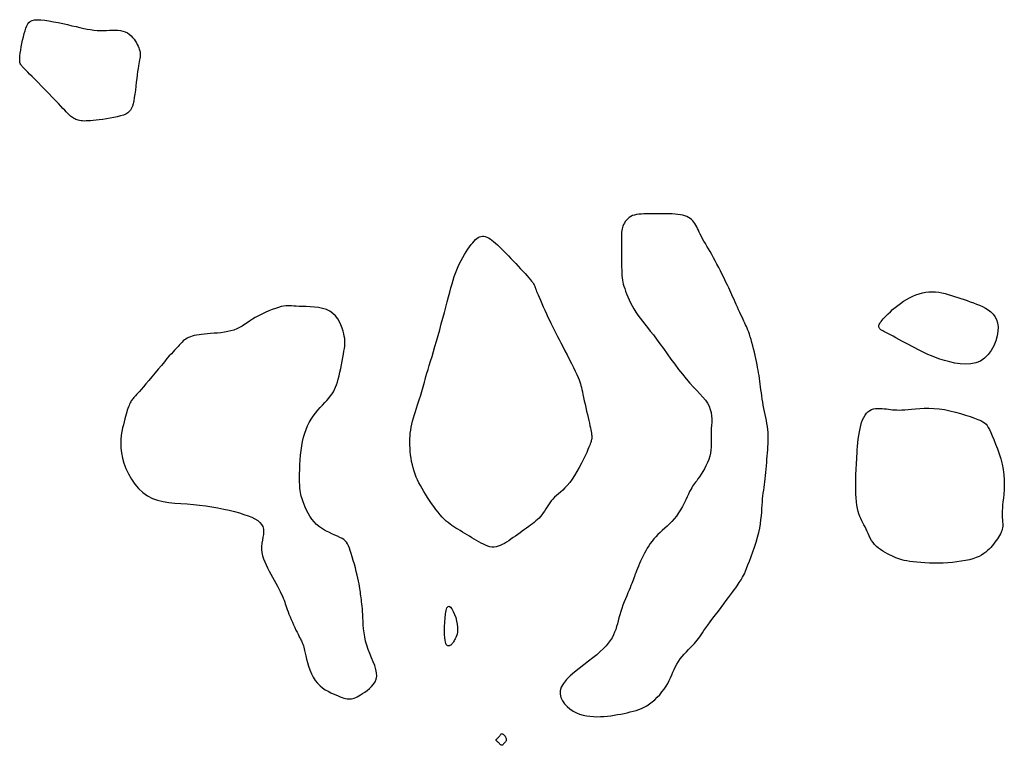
# Model space of a CAD drawing. Header units: millimetres. Extents: x 32690613 to 32693367, y 5343692 to 5344708.
# Tile 921 of 1009: x 32692957 to 32692977, y 5344553 to 5344568. Entities that reach past the tile are written whole.
import ezdxf

# ---------------------------------------------------------------- set-up
doc = ezdxf.new("R2010")
doc.units = ezdxf.units.MM
doc.header["$LTSCALE"] = 20
doc.layers.add('02-DGM_HL_491.00', color=62, linetype='Continuous')
doc.layers.add('02-DGM_HL_491.50', color=72, linetype='Continuous')

msp = doc.modelspace()

# ---------------------------------------------------------------- linework, layer by layer
at = {"layer": '02-DGM_HL_491.00', "elevation": 491, "flags": 128}
for points in [[(32692959.621, 5344567.251), (32692959.62, 5344567.221), (32692959.616, 5344567.191), (32692959.611, 5344567.159), (32692959.604, 5344567.123), (32692959.596, 5344567.084), (32692959.588, 5344567.039), (32692959.579, 5344566.988), (32692959.57, 5344566.929), (32692959.561, 5344566.862), (32692959.552, 5344566.789), (32692959.543, 5344566.711), (32692959.534, 5344566.632), (32692959.525, 5344566.552), (32692959.515, 5344566.475), (32692959.504, 5344566.402), (32692959.493, 5344566.337), (32692959.481, 5344566.279), (32692959.467, 5344566.23), (32692959.45, 5344566.188), (32692959.43, 5344566.152), (32692959.403, 5344566.122), (32692959.371, 5344566.096), (32692959.332, 5344566.073), (32692959.284, 5344566.053), (32692959.227, 5344566.035), (32692959.162, 5344566.018), (32692959.092, 5344566.003), (32692959.019, 5344565.989), (32692958.945, 5344565.977), (32692958.872, 5344565.967), (32692958.801, 5344565.958), (32692958.736, 5344565.95), (32692958.677, 5344565.944), (32692958.625, 5344565.939), (32692958.578, 5344565.936), (32692958.536, 5344565.934), (32692958.499, 5344565.933), (32692958.465, 5344565.935), (32692958.434, 5344565.938), (32692958.405, 5344565.943), (32692958.378, 5344565.949), (32692958.353, 5344565.957), (32692958.329, 5344565.967), (32692958.306, 5344565.978), (32692958.284, 5344565.99), (32692958.263, 5344566.003), (32692958.242, 5344566.018), (32692958.223, 5344566.034), (32692958.203, 5344566.051), (32692958.183, 5344566.07), (32692958.161, 5344566.092), (32692958.136, 5344566.118), (32692958.106, 5344566.149), (32692958.071, 5344566.186), (32692958.029, 5344566.231), (32692957.979, 5344566.283), (32692957.921, 5344566.344), (32692957.855, 5344566.412), (32692957.786, 5344566.485), (32692957.713, 5344566.559), (32692957.642, 5344566.633), (32692957.572, 5344566.704), (32692957.508, 5344566.77), (32692957.45, 5344566.828), (32692957.402, 5344566.876), (32692957.363, 5344566.916), (32692957.33, 5344566.949), (32692957.304, 5344566.975), (32692957.284, 5344566.996), (32692957.267, 5344567.013), (32692957.253, 5344567.028), (32692957.242, 5344567.042), (32692957.231, 5344567.056), (32692957.222, 5344567.07), (32692957.214, 5344567.087), (32692957.208, 5344567.108), (32692957.204, 5344567.133), (32692957.202, 5344567.163), (32692957.203, 5344567.2), (32692957.206, 5344567.244), (32692957.213, 5344567.297), (32692957.222, 5344567.357), (32692957.233, 5344567.422), (32692957.247, 5344567.489), (32692957.261, 5344567.557), (32692957.277, 5344567.624), (32692957.293, 5344567.688), (32692957.309, 5344567.746), (32692957.325, 5344567.798), (32692957.343, 5344567.843), (32692957.363, 5344567.881), (32692957.387, 5344567.911), (32692957.417, 5344567.935), (32692957.455, 5344567.952), (32692957.501, 5344567.963), (32692957.558, 5344567.967), (32692957.626, 5344567.964), (32692957.704, 5344567.956), (32692957.789, 5344567.943), (32692957.88, 5344567.927), (32692957.974, 5344567.908), (32692958.068, 5344567.888), (32692958.161, 5344567.867), (32692958.251, 5344567.846), (32692958.335, 5344567.827), (32692958.413, 5344567.809), (32692958.488, 5344567.793), (32692958.558, 5344567.78), (32692958.626, 5344567.768), (32692958.691, 5344567.759), (32692958.755, 5344567.753), (32692958.817, 5344567.75), (32692958.88, 5344567.75), (32692958.942, 5344567.751), (32692959.003, 5344567.754), (32692959.062, 5344567.756), (32692959.12, 5344567.757), (32692959.175, 5344567.756), (32692959.227, 5344567.75), (32692959.276, 5344567.739), (32692959.322, 5344567.722), (32692959.364, 5344567.7), (32692959.403, 5344567.673), (32692959.438, 5344567.643), (32692959.469, 5344567.61), (32692959.498, 5344567.576), (32692959.523, 5344567.541), (32692959.545, 5344567.505), (32692959.564, 5344567.471), (32692959.581, 5344567.437), (32692959.594, 5344567.405), (32692959.604, 5344567.373), (32692959.612, 5344567.341), (32692959.618, 5344567.311), (32692959.621, 5344567.28)], [(32692967.424, 5344557.795), (32692967.382, 5344557.765), (32692967.339, 5344557.734), (32692967.295, 5344557.702), (32692967.249, 5344557.669), (32692967.203, 5344557.637), (32692967.157, 5344557.604), (32692967.112, 5344557.572), (32692967.067, 5344557.54), (32692967.022, 5344557.51), (32692966.979, 5344557.482), (32692966.936, 5344557.455), (32692966.894, 5344557.432), (32692966.853, 5344557.413), (32692966.811, 5344557.398), (32692966.77, 5344557.387), (32692966.728, 5344557.383), (32692966.686, 5344557.384), (32692966.644, 5344557.391), (32692966.602, 5344557.403), (32692966.558, 5344557.419), (32692966.515, 5344557.439), (32692966.47, 5344557.462), (32692966.425, 5344557.487), (32692966.378, 5344557.514), (32692966.331, 5344557.541), (32692966.283, 5344557.57), (32692966.234, 5344557.599), (32692966.186, 5344557.628), (32692966.138, 5344557.657), (32692966.092, 5344557.685), (32692966.046, 5344557.713), (32692966.002, 5344557.74), (32692965.961, 5344557.765), (32692965.921, 5344557.791), (32692965.882, 5344557.816), (32692965.844, 5344557.843), (32692965.806, 5344557.873), (32692965.768, 5344557.905), (32692965.729, 5344557.942), (32692965.689, 5344557.983), (32692965.647, 5344558.03), (32692965.605, 5344558.082), (32692965.561, 5344558.138), (32692965.518, 5344558.197), (32692965.475, 5344558.258), (32692965.432, 5344558.319), (32692965.392, 5344558.381), (32692965.352, 5344558.442), (32692965.315, 5344558.501), (32692965.281, 5344558.559), (32692965.248, 5344558.616), (32692965.218, 5344558.673), (32692965.191, 5344558.73), (32692965.165, 5344558.787), (32692965.142, 5344558.846), (32692965.122, 5344558.907), (32692965.103, 5344558.97), (32692965.087, 5344559.034), (32692965.073, 5344559.1), (32692965.062, 5344559.167), (32692965.052, 5344559.234), (32692965.045, 5344559.3), (32692965.04, 5344559.365), (32692965.037, 5344559.429), (32692965.036, 5344559.491), (32692965.037, 5344559.552), (32692965.041, 5344559.612), (32692965.046, 5344559.671), (32692965.054, 5344559.73), (32692965.065, 5344559.789), (32692965.077, 5344559.85), (32692965.092, 5344559.912), (32692965.11, 5344559.976), (32692965.129, 5344560.042), (32692965.149, 5344560.107), (32692965.17, 5344560.172), (32692965.191, 5344560.236), (32692965.212, 5344560.298), (32692965.231, 5344560.356), (32692965.249, 5344560.411), (32692965.264, 5344560.461), (32692965.278, 5344560.508), (32692965.291, 5344560.554), (32692965.303, 5344560.599), (32692965.316, 5344560.645), (32692965.329, 5344560.695), (32692965.344, 5344560.749), (32692965.361, 5344560.808), (32692965.381, 5344560.875), (32692965.403, 5344560.949), (32692965.428, 5344561.03), (32692965.454, 5344561.117), (32692965.482, 5344561.209), (32692965.511, 5344561.308), (32692965.542, 5344561.411), (32692965.573, 5344561.518), (32692965.605, 5344561.63), (32692965.637, 5344561.744), (32692965.668, 5344561.86), (32692965.7, 5344561.975), (32692965.73, 5344562.089), (32692965.76, 5344562.199), (32692965.788, 5344562.306), (32692965.815, 5344562.406), (32692965.84, 5344562.499), (32692965.863, 5344562.585), (32692965.886, 5344562.666), (32692965.908, 5344562.742), (32692965.93, 5344562.813), (32692965.954, 5344562.882), (32692965.979, 5344562.948), (32692966.006, 5344563.012), (32692966.036, 5344563.075), (32692966.067, 5344563.137), (32692966.1, 5344563.197), (32692966.134, 5344563.254), (32692966.169, 5344563.309), (32692966.203, 5344563.361), (32692966.237, 5344563.409), (32692966.269, 5344563.452), (32692966.3, 5344563.491), (32692966.329, 5344563.525), (32692966.357, 5344563.553), (32692966.384, 5344563.577), (32692966.411, 5344563.596), (32692966.438, 5344563.61), (32692966.465, 5344563.619), (32692966.493, 5344563.623), (32692966.521, 5344563.621), (32692966.551, 5344563.615), (32692966.582, 5344563.604), (32692966.614, 5344563.588), (32692966.647, 5344563.568), (32692966.682, 5344563.543), (32692966.719, 5344563.515), (32692966.757, 5344563.483), (32692966.796, 5344563.447), (32692966.838, 5344563.408), (32692966.88, 5344563.367), (32692966.924, 5344563.322), (32692966.97, 5344563.276), (32692967.016, 5344563.227), (32692967.064, 5344563.177), (32692967.112, 5344563.126), (32692967.162, 5344563.074), (32692967.211, 5344563.022), (32692967.259, 5344562.97), (32692967.306, 5344562.92), (32692967.35, 5344562.872), (32692967.39, 5344562.827), (32692967.427, 5344562.786), (32692967.458, 5344562.749), (32692967.483, 5344562.717), (32692967.504, 5344562.69), (32692967.519, 5344562.667), (32692967.531, 5344562.648), (32692967.54, 5344562.632), (32692967.546, 5344562.618), (32692967.55, 5344562.607), (32692967.553, 5344562.598), (32692967.555, 5344562.589), (32692967.558, 5344562.58), (32692967.561, 5344562.57), (32692967.566, 5344562.557), (32692967.573, 5344562.539), (32692967.582, 5344562.515), (32692967.595, 5344562.484), (32692967.612, 5344562.444), (32692967.633, 5344562.395), (32692967.658, 5344562.338), (32692967.685, 5344562.274), (32692967.715, 5344562.206), (32692967.747, 5344562.137), (32692967.778, 5344562.067), (32692967.809, 5344561.999), (32692967.839, 5344561.935), (32692967.867, 5344561.876), (32692967.894, 5344561.821), (32692967.92, 5344561.769), (32692967.947, 5344561.717), (32692967.975, 5344561.664), (32692968.004, 5344561.608), (32692968.036, 5344561.547), (32692968.071, 5344561.48), (32692968.11, 5344561.405), (32692968.152, 5344561.324), (32692968.195, 5344561.239), (32692968.239, 5344561.153), (32692968.281, 5344561.068), (32692968.321, 5344560.987), (32692968.357, 5344560.912), (32692968.388, 5344560.845), (32692968.414, 5344560.789), (32692968.434, 5344560.741), (32692968.449, 5344560.699), (32692968.462, 5344560.662), (32692968.472, 5344560.625), (32692968.481, 5344560.588), (32692968.491, 5344560.547), (32692968.501, 5344560.5), (32692968.512, 5344560.446), (32692968.526, 5344560.386), (32692968.54, 5344560.321), (32692968.556, 5344560.252), (32692968.572, 5344560.182), (32692968.587, 5344560.113), (32692968.603, 5344560.045), (32692968.617, 5344559.981), (32692968.63, 5344559.921), (32692968.642, 5344559.867), (32692968.653, 5344559.817), (32692968.663, 5344559.773), (32692968.671, 5344559.733), (32692968.678, 5344559.699), (32692968.683, 5344559.668), (32692968.687, 5344559.643), (32692968.69, 5344559.622), (32692968.692, 5344559.604), (32692968.693, 5344559.59), (32692968.692, 5344559.577), (32692968.691, 5344559.566), (32692968.689, 5344559.556), (32692968.686, 5344559.545), (32692968.683, 5344559.533), (32692968.68, 5344559.519), (32692968.675, 5344559.503), (32692968.669, 5344559.482), (32692968.661, 5344559.456), (32692968.649, 5344559.425), (32692968.633, 5344559.386), (32692968.613, 5344559.339), (32692968.588, 5344559.283), (32692968.557, 5344559.217), (32692968.521, 5344559.144), (32692968.481, 5344559.065), (32692968.438, 5344558.983), (32692968.392, 5344558.902), (32692968.344, 5344558.822), (32692968.295, 5344558.747), (32692968.247, 5344558.679), (32692968.198, 5344558.62), (32692968.152, 5344558.569), (32692968.106, 5344558.525), (32692968.062, 5344558.485), (32692968.02, 5344558.449), (32692967.98, 5344558.415), (32692967.942, 5344558.382), (32692967.907, 5344558.347), (32692967.875, 5344558.309), (32692967.846, 5344558.27), (32692967.818, 5344558.229), (32692967.792, 5344558.188), (32692967.767, 5344558.147), (32692967.742, 5344558.106), (32692967.716, 5344558.067), (32692967.69, 5344558.031), (32692967.662, 5344557.997), (32692967.633, 5344557.965), (32692967.603, 5344557.935), (32692967.57, 5344557.907), (32692967.536, 5344557.879), (32692967.501, 5344557.852), (32692967.463, 5344557.824)], [(32692974.178, 5344557.787), (32692974.157, 5344557.828), (32692974.135, 5344557.869), (32692974.114, 5344557.911), (32692974.093, 5344557.953), (32692974.073, 5344557.998), (32692974.054, 5344558.047), (32692974.038, 5344558.1), (32692974.024, 5344558.159), (32692974.013, 5344558.224), (32692974.005, 5344558.294), (32692973.999, 5344558.368), (32692973.995, 5344558.445), (32692973.993, 5344558.521), (32692973.992, 5344558.597), (32692973.992, 5344558.67), (32692973.993, 5344558.739), (32692973.994, 5344558.803), (32692973.996, 5344558.862), (32692973.998, 5344558.919), (32692974.001, 5344558.973), (32692974.004, 5344559.027), (32692974.007, 5344559.082), (32692974.01, 5344559.139), (32692974.014, 5344559.199), (32692974.018, 5344559.264), (32692974.023, 5344559.333), (32692974.029, 5344559.404), (32692974.035, 5344559.477), (32692974.043, 5344559.55), (32692974.052, 5344559.622), (32692974.064, 5344559.693), (32692974.077, 5344559.76), (32692974.092, 5344559.824), (32692974.11, 5344559.883), (32692974.13, 5344559.937), (32692974.152, 5344559.986), (32692974.178, 5344560.03), (32692974.206, 5344560.068), (32692974.237, 5344560.099), (32692974.272, 5344560.125), (32692974.309, 5344560.143), (32692974.349, 5344560.156), (32692974.39, 5344560.163), (32692974.434, 5344560.166), (32692974.478, 5344560.166), (32692974.521, 5344560.164), (32692974.565, 5344560.159), (32692974.607, 5344560.154), (32692974.648, 5344560.148), (32692974.688, 5344560.143), (32692974.729, 5344560.139), (32692974.771, 5344560.136), (32692974.816, 5344560.134), (32692974.864, 5344560.133), (32692974.917, 5344560.135), (32692974.976, 5344560.138), (32692975.042, 5344560.144), (32692975.114, 5344560.152), (32692975.193, 5344560.159), (32692975.277, 5344560.166), (32692975.367, 5344560.17), (32692975.462, 5344560.171), (32692975.562, 5344560.167), (32692975.666, 5344560.157), (32692975.774, 5344560.141), (32692975.883, 5344560.119), (32692975.992, 5344560.092), (32692976.098, 5344560.063), (32692976.198, 5344560.033), (32692976.291, 5344560.002), (32692976.374, 5344559.972), (32692976.444, 5344559.944), (32692976.501, 5344559.92), (32692976.545, 5344559.898), (32692976.58, 5344559.876), (32692976.608, 5344559.851), (32692976.632, 5344559.821), (32692976.653, 5344559.785), (32692976.675, 5344559.74), (32692976.701, 5344559.685), (32692976.731, 5344559.617), (32692976.765, 5344559.539), (32692976.801, 5344559.451), (32692976.838, 5344559.356), (32692976.873, 5344559.255), (32692976.906, 5344559.151), (32692976.933, 5344559.044), (32692976.954, 5344558.937), (32692976.968, 5344558.832), (32692976.974, 5344558.729), (32692976.975, 5344558.63), (32692976.971, 5344558.536), (32692976.965, 5344558.447), (32692976.957, 5344558.364), (32692976.948, 5344558.288), (32692976.941, 5344558.221), (32692976.936, 5344558.163), (32692976.933, 5344558.112), (32692976.932, 5344558.069), (32692976.932, 5344558.031), (32692976.933, 5344557.997), (32692976.935, 5344557.967), (32692976.937, 5344557.939), (32692976.939, 5344557.912), (32692976.941, 5344557.885), (32692976.943, 5344557.857), (32692976.943, 5344557.829), (32692976.942, 5344557.8), (32692976.939, 5344557.771), (32692976.933, 5344557.741), (32692976.925, 5344557.71), (32692976.914, 5344557.679), (32692976.899, 5344557.647), (32692976.881, 5344557.614), (32692976.861, 5344557.581), (32692976.838, 5344557.547), (32692976.813, 5344557.513), (32692976.787, 5344557.478), (32692976.759, 5344557.444), (32692976.731, 5344557.41), (32692976.702, 5344557.377), (32692976.672, 5344557.344), (32692976.639, 5344557.312), (32692976.604, 5344557.28), (32692976.564, 5344557.251), (32692976.519, 5344557.222), (32692976.468, 5344557.196), (32692976.41, 5344557.172), (32692976.345, 5344557.15), (32692976.273, 5344557.13), (32692976.194, 5344557.112), (32692976.111, 5344557.097), (32692976.024, 5344557.085), (32692975.933, 5344557.075), (32692975.841, 5344557.067), (32692975.747, 5344557.062), (32692975.654, 5344557.06), (32692975.561, 5344557.06), (32692975.47, 5344557.062), (32692975.382, 5344557.066), (32692975.298, 5344557.072), (32692975.219, 5344557.079), (32692975.146, 5344557.087), (32692975.079, 5344557.096), (32692975.02, 5344557.106), (32692974.967, 5344557.116), (32692974.919, 5344557.128), (32692974.876, 5344557.141), (32692974.835, 5344557.155), (32692974.795, 5344557.17), (32692974.755, 5344557.187), (32692974.715, 5344557.206), (32692974.671, 5344557.227), (32692974.627, 5344557.249), (32692974.581, 5344557.274), (32692974.535, 5344557.301), (32692974.491, 5344557.331), (32692974.448, 5344557.363), (32692974.408, 5344557.397), (32692974.371, 5344557.435), (32692974.338, 5344557.475), (32692974.31, 5344557.517), (32692974.284, 5344557.562), (32692974.26, 5344557.607), (32692974.239, 5344557.653), (32692974.218, 5344557.698), (32692974.198, 5344557.743)], [(32692965.8, 5344555.401), (32692965.789, 5344555.406), (32692965.779, 5344555.414), (32692965.769, 5344555.428), (32692965.759, 5344555.448), (32692965.751, 5344555.477), (32692965.743, 5344555.515), (32692965.737, 5344555.564), (32692965.733, 5344555.626), (32692965.732, 5344555.701), (32692965.733, 5344555.785), (32692965.737, 5344555.873), (32692965.744, 5344555.959), (32692965.754, 5344556.04), (32692965.767, 5344556.108), (32692965.783, 5344556.161), (32692965.804, 5344556.191), (32692965.828, 5344556.196), (32692965.854, 5344556.179), (32692965.882, 5344556.143), (32692965.909, 5344556.093), (32692965.935, 5344556.033), (32692965.958, 5344555.967), (32692965.977, 5344555.899), (32692965.99, 5344555.835), (32692965.996, 5344555.776), (32692965.997, 5344555.723), (32692965.993, 5344555.677), (32692965.985, 5344555.636), (32692965.975, 5344555.6), (32692965.962, 5344555.569), (32692965.949, 5344555.542), (32692965.936, 5344555.519), (32692965.924, 5344555.499), (32692965.914, 5344555.482), (32692965.904, 5344555.468), (32692965.896, 5344555.456), (32692965.888, 5344555.446), (32692965.88, 5344555.437), (32692965.873, 5344555.429), (32692965.866, 5344555.423), (32692965.858, 5344555.416), (32692965.851, 5344555.411), (32692965.843, 5344555.406), (32692965.835, 5344555.402), (32692965.827, 5344555.399), (32692965.818, 5344555.398), (32692965.809, 5344555.399)]]:
    msp.add_lwpolyline(points, close=True, dxfattribs=at)
at = {"layer": '02-DGM_HL_491.50', "elevation": 491.5, "flags": 128}
for points in [[(32692971.799, 5344556.954), (32692971.827, 5344557.024), (32692971.859, 5344557.103), (32692971.892, 5344557.191), (32692971.925, 5344557.284), (32692971.959, 5344557.382), (32692971.99, 5344557.48), (32692972.019, 5344557.579), (32692972.043, 5344557.674), (32692972.062, 5344557.765), (32692972.077, 5344557.852), (32692972.088, 5344557.934), (32692972.097, 5344558.012), (32692972.103, 5344558.086), (32692972.108, 5344558.156), (32692972.112, 5344558.224), (32692972.116, 5344558.288), (32692972.122, 5344558.349), (32692972.128, 5344558.408), (32692972.135, 5344558.466), (32692972.143, 5344558.523), (32692972.151, 5344558.58), (32692972.159, 5344558.637), (32692972.166, 5344558.695), (32692972.174, 5344558.755), (32692972.181, 5344558.817), (32692972.187, 5344558.881), (32692972.193, 5344558.947), (32692972.199, 5344559.013), (32692972.204, 5344559.079), (32692972.209, 5344559.145), (32692972.214, 5344559.21), (32692972.219, 5344559.273), (32692972.223, 5344559.335), (32692972.227, 5344559.395), (32692972.23, 5344559.454), (32692972.232, 5344559.512), (32692972.233, 5344559.57), (32692972.232, 5344559.627), (32692972.23, 5344559.685), (32692972.225, 5344559.743), (32692972.217, 5344559.802), (32692972.208, 5344559.861), (32692972.197, 5344559.922), (32692972.185, 5344559.982), (32692972.172, 5344560.044), (32692972.159, 5344560.105), (32692972.146, 5344560.167), (32692972.134, 5344560.229), (32692972.123, 5344560.291), (32692972.113, 5344560.353), (32692972.104, 5344560.415), (32692972.096, 5344560.476), (32692972.088, 5344560.537), (32692972.08, 5344560.596), (32692972.073, 5344560.655), (32692972.065, 5344560.712), (32692972.057, 5344560.768), (32692972.049, 5344560.824), (32692972.04, 5344560.878), (32692972.031, 5344560.933), (32692972.021, 5344560.989), (32692972.01, 5344561.046), (32692971.997, 5344561.105), (32692971.984, 5344561.165), (32692971.97, 5344561.228), (32692971.955, 5344561.293), (32692971.939, 5344561.359), (32692971.922, 5344561.423), (32692971.905, 5344561.486), (32692971.889, 5344561.546), (32692971.872, 5344561.602), (32692971.856, 5344561.653), (32692971.841, 5344561.698), (32692971.826, 5344561.739), (32692971.811, 5344561.776), (32692971.796, 5344561.81), (32692971.78, 5344561.844), (32692971.764, 5344561.878), (32692971.747, 5344561.914), (32692971.728, 5344561.953), (32692971.708, 5344561.996), (32692971.686, 5344562.042), (32692971.664, 5344562.092), (32692971.64, 5344562.143), (32692971.617, 5344562.195), (32692971.593, 5344562.248), (32692971.57, 5344562.3), (32692971.547, 5344562.351), (32692971.526, 5344562.4), (32692971.504, 5344562.447), (32692971.483, 5344562.494), (32692971.462, 5344562.54), (32692971.44, 5344562.588), (32692971.417, 5344562.637), (32692971.392, 5344562.689), (32692971.365, 5344562.744), (32692971.336, 5344562.803), (32692971.305, 5344562.864), (32692971.273, 5344562.928), (32692971.239, 5344562.993), (32692971.205, 5344563.059), (32692971.17, 5344563.125), (32692971.135, 5344563.189), (32692971.1, 5344563.252), (32692971.066, 5344563.312), (32692971.033, 5344563.369), (32692971.002, 5344563.423), (32692970.972, 5344563.475), (32692970.943, 5344563.525), (32692970.916, 5344563.572), (32692970.891, 5344563.617), (32692970.869, 5344563.661), (32692970.849, 5344563.702), (32692970.831, 5344563.741), (32692970.813, 5344563.778), (32692970.797, 5344563.813), (32692970.78, 5344563.846), (32692970.762, 5344563.877), (32692970.742, 5344563.905), (32692970.72, 5344563.932), (32692970.695, 5344563.956), (32692970.667, 5344563.977), (32692970.636, 5344563.997), (32692970.601, 5344564.014), (32692970.562, 5344564.028), (32692970.518, 5344564.041), (32692970.471, 5344564.051), (32692970.419, 5344564.059), (32692970.363, 5344564.064), (32692970.303, 5344564.068), (32692970.24, 5344564.07), (32692970.175, 5344564.07), (32692970.109, 5344564.07), (32692970.043, 5344564.07), (32692969.978, 5344564.069), (32692969.914, 5344564.068), (32692969.853, 5344564.069), (32692969.794, 5344564.069), (32692969.739, 5344564.068), (32692969.686, 5344564.067), (32692969.636, 5344564.063), (32692969.59, 5344564.057), (32692969.547, 5344564.047), (32692969.508, 5344564.034), (32692969.472, 5344564.016), (32692969.44, 5344563.995), (32692969.412, 5344563.97), (32692969.386, 5344563.943), (32692969.364, 5344563.915), (32692969.346, 5344563.885), (32692969.33, 5344563.855), (32692969.317, 5344563.826), (32692969.307, 5344563.797), (32692969.299, 5344563.769), (32692969.294, 5344563.739), (32692969.29, 5344563.706), (32692969.288, 5344563.67), (32692969.287, 5344563.628), (32692969.287, 5344563.58), (32692969.286, 5344563.524), (32692969.286, 5344563.46), (32692969.286, 5344563.389), (32692969.286, 5344563.313), (32692969.287, 5344563.235), (32692969.287, 5344563.156), (32692969.288, 5344563.08), (32692969.29, 5344563.007), (32692969.291, 5344562.941), (32692969.294, 5344562.882), (32692969.297, 5344562.831), (32692969.301, 5344562.784), (32692969.307, 5344562.741), (32692969.315, 5344562.7), (32692969.324, 5344562.658), (32692969.336, 5344562.616), (32692969.351, 5344562.57), (32692969.369, 5344562.52), (32692969.39, 5344562.466), (32692969.414, 5344562.408), (32692969.44, 5344562.348), (32692969.47, 5344562.287), (32692969.502, 5344562.225), (32692969.538, 5344562.162), (32692969.576, 5344562.1), (32692969.616, 5344562.04), (32692969.66, 5344561.98), (32692969.707, 5344561.919), (32692969.757, 5344561.855), (32692969.81, 5344561.789), (32692969.866, 5344561.717), (32692969.927, 5344561.64), (32692969.991, 5344561.556), (32692970.059, 5344561.463), (32692970.13, 5344561.365), (32692970.203, 5344561.262), (32692970.279, 5344561.157), (32692970.355, 5344561.052), (32692970.433, 5344560.949), (32692970.51, 5344560.851), (32692970.586, 5344560.758), (32692970.66, 5344560.673), (32692970.732, 5344560.595), (32692970.8, 5344560.523), (32692970.863, 5344560.456), (32692970.92, 5344560.392), (32692970.971, 5344560.331), (32692971.013, 5344560.27), (32692971.047, 5344560.209), (32692971.071, 5344560.147), (32692971.086, 5344560.084), (32692971.095, 5344560.02), (32692971.098, 5344559.955), (32692971.098, 5344559.89), (32692971.095, 5344559.826), (32692971.091, 5344559.762), (32692971.089, 5344559.699), (32692971.089, 5344559.636), (32692971.09, 5344559.575), (32692971.091, 5344559.514), (32692971.091, 5344559.453), (32692971.089, 5344559.392), (32692971.084, 5344559.331), (32692971.075, 5344559.269), (32692971.061, 5344559.206), (32692971.04, 5344559.143), (32692971.014, 5344559.079), (32692970.984, 5344559.016), (32692970.952, 5344558.955), (32692970.918, 5344558.897), (32692970.885, 5344558.843), (32692970.853, 5344558.794), (32692970.823, 5344558.751), (32692970.797, 5344558.715), (32692970.774, 5344558.684), (32692970.753, 5344558.656), (32692970.734, 5344558.63), (32692970.716, 5344558.602), (32692970.697, 5344558.572), (32692970.677, 5344558.538), (32692970.656, 5344558.496), (32692970.632, 5344558.447), (32692970.606, 5344558.391), (32692970.576, 5344558.329), (32692970.545, 5344558.264), (32692970.51, 5344558.198), (32692970.473, 5344558.131), (32692970.434, 5344558.067), (32692970.391, 5344558.005), (32692970.347, 5344557.949), (32692970.3, 5344557.897), (32692970.252, 5344557.848), (32692970.203, 5344557.802), (32692970.155, 5344557.759), (32692970.107, 5344557.716), (32692970.061, 5344557.674), (32692970.017, 5344557.632), (32692969.976, 5344557.589), (32692969.937, 5344557.545), (32692969.9, 5344557.5), (32692969.866, 5344557.454), (32692969.834, 5344557.406), (32692969.803, 5344557.358), (32692969.774, 5344557.309), (32692969.746, 5344557.258), (32692969.72, 5344557.206), (32692969.694, 5344557.154), (32692969.67, 5344557.103), (32692969.647, 5344557.051), (32692969.626, 5344557.001), (32692969.606, 5344556.954), (32692969.588, 5344556.908), (32692969.572, 5344556.866), (32692969.558, 5344556.827), (32692969.545, 5344556.791), (32692969.532, 5344556.757), (32692969.52, 5344556.722), (32692969.507, 5344556.687), (32692969.493, 5344556.65), (32692969.477, 5344556.61), (32692969.46, 5344556.566), (32692969.439, 5344556.516), (32692969.416, 5344556.462), (32692969.392, 5344556.404), (32692969.366, 5344556.344), (32692969.341, 5344556.281), (32692969.317, 5344556.217), (32692969.294, 5344556.153), (32692969.273, 5344556.089), (32692969.254, 5344556.026), (32692969.237, 5344555.965), (32692969.222, 5344555.904), (32692969.206, 5344555.845), (32692969.19, 5344555.787), (32692969.171, 5344555.73), (32692969.15, 5344555.674), (32692969.126, 5344555.619), (32692969.097, 5344555.564), (32692969.062, 5344555.51), (32692969.022, 5344555.455), (32692968.976, 5344555.399), (32692968.922, 5344555.343), (32692968.861, 5344555.284), (32692968.791, 5344555.223), (32692968.712, 5344555.158), (32692968.625, 5344555.091), (32692968.531, 5344555.021), (32692968.437, 5344554.948), (32692968.344, 5344554.874), (32692968.258, 5344554.799), (32692968.182, 5344554.723), (32692968.121, 5344554.647), (32692968.078, 5344554.573), (32692968.057, 5344554.5), (32692968.055, 5344554.429), (32692968.071, 5344554.361), (32692968.101, 5344554.297), (32692968.143, 5344554.237), (32692968.195, 5344554.183), (32692968.253, 5344554.135), (32692968.316, 5344554.093), (32692968.381, 5344554.059), (32692968.447, 5344554.032), (32692968.515, 5344554.012), (32692968.583, 5344553.997), (32692968.652, 5344553.987), (32692968.722, 5344553.981), (32692968.792, 5344553.979), (32692968.863, 5344553.981), (32692968.933, 5344553.985), (32692969.003, 5344553.991), (32692969.072, 5344553.999), (32692969.14, 5344554.009), (32692969.208, 5344554.02), (32692969.274, 5344554.032), (32692969.339, 5344554.045), (32692969.402, 5344554.059), (32692969.463, 5344554.073), (32692969.522, 5344554.088), (32692969.58, 5344554.104), (32692969.636, 5344554.123), (32692969.691, 5344554.145), (32692969.745, 5344554.17), (32692969.799, 5344554.2), (32692969.852, 5344554.234), (32692969.904, 5344554.274), (32692969.956, 5344554.319), (32692970.006, 5344554.368), (32692970.054, 5344554.42), (32692970.1, 5344554.475), (32692970.142, 5344554.531), (32692970.181, 5344554.589), (32692970.216, 5344554.647), (32692970.246, 5344554.705), (32692970.273, 5344554.762), (32692970.298, 5344554.819), (32692970.321, 5344554.874), (32692970.345, 5344554.929), (32692970.37, 5344554.983), (32692970.398, 5344555.036), (32692970.429, 5344555.088), (32692970.465, 5344555.139), (32692970.505, 5344555.188), (32692970.547, 5344555.236), (32692970.59, 5344555.282), (32692970.634, 5344555.326), (32692970.676, 5344555.369), (32692970.716, 5344555.408), (32692970.751, 5344555.446), (32692970.782, 5344555.481), (32692970.81, 5344555.514), (32692970.835, 5344555.548), (32692970.859, 5344555.582), (32692970.885, 5344555.62), (32692970.912, 5344555.66), (32692970.943, 5344555.706), (32692970.98, 5344555.759), (32692971.023, 5344555.818), (32692971.07, 5344555.883), (32692971.122, 5344555.953), (32692971.176, 5344556.025), (32692971.232, 5344556.098), (32692971.287, 5344556.171), (32692971.34, 5344556.241), (32692971.39, 5344556.308), (32692971.436, 5344556.37), (32692971.478, 5344556.427), (32692971.516, 5344556.478), (32692971.55, 5344556.525), (32692971.581, 5344556.568), (32692971.608, 5344556.606), (32692971.632, 5344556.64), (32692971.653, 5344556.671), (32692971.671, 5344556.698), (32692971.688, 5344556.723), (32692971.704, 5344556.749), (32692971.72, 5344556.778), (32692971.736, 5344556.81), (32692971.754, 5344556.849), (32692971.775, 5344556.897)], [(32692976.04, 5344562.39), (32692976.103, 5344562.369), (32692976.166, 5344562.349), (32692976.229, 5344562.328), (32692976.292, 5344562.307), (32692976.354, 5344562.285), (32692976.415, 5344562.261), (32692976.476, 5344562.236), (32692976.535, 5344562.208), (32692976.594, 5344562.178), (32692976.65, 5344562.144), (32692976.702, 5344562.105), (32692976.748, 5344562.06), (32692976.787, 5344562.009), (32692976.818, 5344561.949), (32692976.839, 5344561.881), (32692976.849, 5344561.803), (32692976.846, 5344561.715), (32692976.83, 5344561.62), (32692976.802, 5344561.522), (32692976.762, 5344561.424), (32692976.711, 5344561.331), (32692976.65, 5344561.246), (32692976.577, 5344561.173), (32692976.495, 5344561.116), (32692976.403, 5344561.078), (32692976.303, 5344561.057), (32692976.199, 5344561.051), (32692976.091, 5344561.058), (32692975.984, 5344561.074), (32692975.878, 5344561.098), (32692975.776, 5344561.126), (32692975.68, 5344561.157), (32692975.593, 5344561.188), (32692975.513, 5344561.219), (32692975.439, 5344561.25), (32692975.369, 5344561.282), (32692975.304, 5344561.314), (32692975.24, 5344561.346), (32692975.177, 5344561.379), (32692975.114, 5344561.413), (32692975.05, 5344561.448), (32692974.984, 5344561.483), (32692974.92, 5344561.517), (32692974.857, 5344561.551), (32692974.797, 5344561.583), (32692974.741, 5344561.613), (32692974.69, 5344561.639), (32692974.646, 5344561.663), (32692974.609, 5344561.682), (32692974.579, 5344561.697), (32692974.555, 5344561.71), (32692974.535, 5344561.72), (32692974.52, 5344561.729), (32692974.507, 5344561.736), (32692974.497, 5344561.743), (32692974.488, 5344561.749), (32692974.48, 5344561.757), (32692974.472, 5344561.765), (32692974.465, 5344561.774), (32692974.46, 5344561.784), (32692974.456, 5344561.795), (32692974.454, 5344561.807), (32692974.455, 5344561.821), (32692974.458, 5344561.836), (32692974.464, 5344561.852), (32692974.473, 5344561.87), (32692974.485, 5344561.89), (32692974.501, 5344561.913), (32692974.521, 5344561.937), (32692974.545, 5344561.965), (32692974.573, 5344561.995), (32692974.606, 5344562.029), (32692974.644, 5344562.066), (32692974.686, 5344562.106), (32692974.732, 5344562.148), (32692974.782, 5344562.19), (32692974.836, 5344562.233), (32692974.891, 5344562.274), (32692974.95, 5344562.315), (32692975.01, 5344562.352), (32692975.072, 5344562.387), (32692975.135, 5344562.417), (32692975.199, 5344562.444), (32692975.264, 5344562.467), (32692975.33, 5344562.485), (32692975.396, 5344562.498), (32692975.462, 5344562.506), (32692975.527, 5344562.508), (32692975.592, 5344562.505), (32692975.657, 5344562.497), (32692975.721, 5344562.485), (32692975.785, 5344562.47), (32692975.849, 5344562.452), (32692975.913, 5344562.432), (32692975.976, 5344562.411)], [(32692963.411, 5344560.372), (32692963.446, 5344560.415), (32692963.475, 5344560.457), (32692963.502, 5344560.499), (32692963.525, 5344560.543), (32692963.545, 5344560.589), (32692963.564, 5344560.639), (32692963.581, 5344560.694), (32692963.598, 5344560.754), (32692963.615, 5344560.82), (32692963.632, 5344560.891), (32692963.648, 5344560.965), (32692963.664, 5344561.04), (32692963.678, 5344561.114), (32692963.692, 5344561.186), (32692963.704, 5344561.253), (32692963.714, 5344561.313), (32692963.723, 5344561.366), (32692963.729, 5344561.412), (32692963.733, 5344561.454), (32692963.734, 5344561.493), (32692963.732, 5344561.532), (32692963.728, 5344561.572), (32692963.721, 5344561.615), (32692963.71, 5344561.664), (32692963.696, 5344561.719), (32692963.677, 5344561.778), (32692963.653, 5344561.841), (32692963.624, 5344561.904), (32692963.588, 5344561.965), (32692963.545, 5344562.022), (32692963.493, 5344562.073), (32692963.433, 5344562.116), (32692963.363, 5344562.149), (32692963.286, 5344562.173), (32692963.205, 5344562.19), (32692963.121, 5344562.2), (32692963.038, 5344562.206), (32692962.957, 5344562.209), (32692962.882, 5344562.211), (32692962.814, 5344562.213), (32692962.756, 5344562.216), (32692962.707, 5344562.219), (32692962.663, 5344562.223), (32692962.623, 5344562.226), (32692962.584, 5344562.226), (32692962.544, 5344562.224), (32692962.501, 5344562.219), (32692962.453, 5344562.209), (32692962.398, 5344562.194), (32692962.337, 5344562.174), (32692962.271, 5344562.15), (32692962.203, 5344562.123), (32692962.133, 5344562.093), (32692962.064, 5344562.06), (32692961.997, 5344562.026), (32692961.933, 5344561.991), (32692961.875, 5344561.955), (32692961.82, 5344561.919), (32692961.768, 5344561.884), (32692961.717, 5344561.85), (32692961.667, 5344561.818), (32692961.616, 5344561.788), (32692961.562, 5344561.762), (32692961.505, 5344561.739), (32692961.444, 5344561.721), (32692961.379, 5344561.706), (32692961.312, 5344561.694), (32692961.243, 5344561.685), (32692961.173, 5344561.678), (32692961.104, 5344561.673), (32692961.037, 5344561.668), (32692960.973, 5344561.663), (32692960.913, 5344561.657), (32692960.856, 5344561.651), (32692960.804, 5344561.644), (32692960.755, 5344561.637), (32692960.709, 5344561.627), (32692960.668, 5344561.617), (32692960.63, 5344561.605), (32692960.595, 5344561.591), (32692960.564, 5344561.575), (32692960.536, 5344561.558), (32692960.511, 5344561.539), (32692960.487, 5344561.519), (32692960.465, 5344561.498), (32692960.444, 5344561.476), (32692960.424, 5344561.455), (32692960.404, 5344561.433), (32692960.384, 5344561.411), (32692960.363, 5344561.389), (32692960.339, 5344561.364), (32692960.313, 5344561.336), (32692960.282, 5344561.303), (32692960.248, 5344561.264), (32692960.207, 5344561.218), (32692960.16, 5344561.164), (32692960.107, 5344561.101), (32692960.047, 5344561.03), (32692959.985, 5344560.956), (32692959.921, 5344560.879), (32692959.857, 5344560.802), (32692959.795, 5344560.728), (32692959.738, 5344560.66), (32692959.686, 5344560.599), (32692959.642, 5344560.548), (32692959.605, 5344560.506), (32692959.574, 5344560.471), (32692959.549, 5344560.443), (32692959.527, 5344560.419), (32692959.509, 5344560.399), (32692959.494, 5344560.382), (32692959.48, 5344560.366), (32692959.467, 5344560.35), (32692959.455, 5344560.333), (32692959.443, 5344560.315), (32692959.431, 5344560.296), (32692959.42, 5344560.275), (32692959.409, 5344560.252), (32692959.398, 5344560.226), (32692959.387, 5344560.198), (32692959.375, 5344560.167), (32692959.363, 5344560.132), (32692959.351, 5344560.094), (32692959.339, 5344560.052), (32692959.326, 5344560.005), (32692959.313, 5344559.955), (32692959.299, 5344559.899), (32692959.284, 5344559.838), (32692959.269, 5344559.773), (32692959.255, 5344559.702), (32692959.243, 5344559.626), (32692959.234, 5344559.545), (32692959.23, 5344559.458), (32692959.233, 5344559.367), (32692959.244, 5344559.271), (32692959.264, 5344559.17), (32692959.294, 5344559.065), (32692959.334, 5344558.958), (32692959.384, 5344558.851), (32692959.444, 5344558.747), (32692959.512, 5344558.648), (32692959.589, 5344558.558), (32692959.673, 5344558.478), (32692959.766, 5344558.412), (32692959.866, 5344558.36), (32692959.971, 5344558.323), (32692960.083, 5344558.296), (32692960.199, 5344558.277), (32692960.318, 5344558.265), (32692960.44, 5344558.256), (32692960.565, 5344558.248), (32692960.69, 5344558.239), (32692960.815, 5344558.227), (32692960.94, 5344558.211), (32692961.063, 5344558.192), (32692961.183, 5344558.17), (32692961.299, 5344558.146), (32692961.41, 5344558.121), (32692961.516, 5344558.094), (32692961.614, 5344558.067), (32692961.705, 5344558.039), (32692961.788, 5344558.01), (32692961.862, 5344557.981), (32692961.926, 5344557.949), (32692961.981, 5344557.915), (32692962.026, 5344557.878), (32692962.06, 5344557.837), (32692962.084, 5344557.793), (32692962.096, 5344557.745), (32692962.099, 5344557.693), (32692962.095, 5344557.638), (32692962.087, 5344557.58), (32692962.077, 5344557.52), (32692962.067, 5344557.458), (32692962.061, 5344557.396), (32692962.06, 5344557.334), (32692962.066, 5344557.271), (32692962.079, 5344557.209), (32692962.098, 5344557.148), (32692962.122, 5344557.086), (32692962.149, 5344557.024), (32692962.18, 5344556.963), (32692962.212, 5344556.902), (32692962.246, 5344556.841), (32692962.279, 5344556.779), (32692962.313, 5344556.719), (32692962.345, 5344556.659), (32692962.376, 5344556.601), (32692962.405, 5344556.546), (32692962.432, 5344556.493), (32692962.456, 5344556.443), (32692962.478, 5344556.397), (32692962.496, 5344556.355), (32692962.511, 5344556.316), (32692962.524, 5344556.279), (32692962.536, 5344556.244), (32692962.548, 5344556.207), (32692962.561, 5344556.17), (32692962.575, 5344556.13), (32692962.591, 5344556.086), (32692962.61, 5344556.037), (32692962.631, 5344555.985), (32692962.654, 5344555.931), (32692962.678, 5344555.876), (32692962.702, 5344555.821), (32692962.726, 5344555.768), (32692962.75, 5344555.718), (32692962.771, 5344555.673), (32692962.791, 5344555.633), (32692962.809, 5344555.599), (32692962.824, 5344555.568), (32692962.838, 5344555.542), (32692962.85, 5344555.52), (32692962.861, 5344555.5), (32692962.87, 5344555.482), (32692962.877, 5344555.466), (32692962.884, 5344555.451), (32692962.889, 5344555.436), (32692962.894, 5344555.419), (32692962.899, 5344555.398), (32692962.905, 5344555.373), (32692962.912, 5344555.342), (32692962.921, 5344555.304), (32692962.932, 5344555.256), (32692962.945, 5344555.199), (32692962.961, 5344555.135), (32692962.981, 5344555.064), (32692963.004, 5344554.99), (32692963.031, 5344554.916), (32692963.062, 5344554.842), (32692963.098, 5344554.772), (32692963.138, 5344554.707), (32692963.184, 5344554.65), (32692963.233, 5344554.6), (32692963.285, 5344554.557), (32692963.339, 5344554.52), (32692963.394, 5344554.488), (32692963.448, 5344554.46), (32692963.5, 5344554.436), (32692963.55, 5344554.415), (32692963.596, 5344554.396), (32692963.638, 5344554.379), (32692963.677, 5344554.365), (32692963.713, 5344554.353), (32692963.746, 5344554.344), (32692963.778, 5344554.338), (32692963.808, 5344554.335), (32692963.837, 5344554.334), (32692963.864, 5344554.337), (32692963.892, 5344554.343), (32692963.92, 5344554.352), (32692963.949, 5344554.364), (32692963.98, 5344554.379), (32692964.013, 5344554.398), (32692964.049, 5344554.42), (32692964.089, 5344554.445), (32692964.134, 5344554.474), (32692964.18, 5344554.507), (32692964.226, 5344554.543), (32692964.269, 5344554.584), (32692964.308, 5344554.629), (32692964.34, 5344554.679), (32692964.362, 5344554.734), (32692964.372, 5344554.794), (32692964.369, 5344554.859), (32692964.355, 5344554.929), (32692964.332, 5344555.003), (32692964.302, 5344555.081), (32692964.269, 5344555.161), (32692964.235, 5344555.244), (32692964.201, 5344555.328), (32692964.172, 5344555.412), (32692964.149, 5344555.497), (32692964.131, 5344555.581), (32692964.118, 5344555.663), (32692964.109, 5344555.744), (32692964.102, 5344555.821), (32692964.098, 5344555.895), (32692964.095, 5344555.965), (32692964.092, 5344556.03), (32692964.088, 5344556.09), (32692964.084, 5344556.145), (32692964.079, 5344556.195), (32692964.074, 5344556.242), (32692964.069, 5344556.285), (32692964.064, 5344556.326), (32692964.058, 5344556.365), (32692964.054, 5344556.402), (32692964.049, 5344556.439), (32692964.044, 5344556.476), (32692964.039, 5344556.514), (32692964.034, 5344556.554), (32692964.027, 5344556.597), (32692964.018, 5344556.645), (32692964.008, 5344556.697), (32692963.995, 5344556.756), (32692963.98, 5344556.821), (32692963.962, 5344556.891), (32692963.943, 5344556.965), (32692963.923, 5344557.039), (32692963.902, 5344557.113), (32692963.881, 5344557.185), (32692963.86, 5344557.251), (32692963.84, 5344557.311), (32692963.822, 5344557.363), (32692963.804, 5344557.407), (32692963.784, 5344557.445), (32692963.763, 5344557.478), (32692963.738, 5344557.506), (32692963.709, 5344557.532), (32692963.675, 5344557.555), (32692963.633, 5344557.578), (32692963.584, 5344557.601), (32692963.529, 5344557.625), (32692963.47, 5344557.651), (32692963.407, 5344557.679), (32692963.344, 5344557.711), (32692963.281, 5344557.747), (32692963.221, 5344557.788), (32692963.165, 5344557.834), (32692963.114, 5344557.887), (32692963.069, 5344557.944), (32692963.029, 5344558.004), (32692962.994, 5344558.065), (32692962.964, 5344558.126), (32692962.937, 5344558.184), (32692962.915, 5344558.239), (32692962.895, 5344558.288), (32692962.879, 5344558.331), (32692962.866, 5344558.369), (32692962.854, 5344558.404), (32692962.846, 5344558.439), (32692962.839, 5344558.476), (32692962.833, 5344558.517), (32692962.829, 5344558.565), (32692962.826, 5344558.622), (32692962.824, 5344558.69), (32692962.823, 5344558.767), (32692962.823, 5344558.852), (32692962.825, 5344558.943), (32692962.828, 5344559.037), (32692962.834, 5344559.134), (32692962.842, 5344559.23), (32692962.853, 5344559.324), (32692962.866, 5344559.415), (32692962.883, 5344559.503), (32692962.902, 5344559.586), (32692962.926, 5344559.666), (32692962.952, 5344559.742), (32692962.983, 5344559.815), (32692963.017, 5344559.884), (32692963.055, 5344559.95), (32692963.097, 5344560.012), (32692963.142, 5344560.072), (32692963.189, 5344560.128), (32692963.237, 5344560.181), (32692963.284, 5344560.232), (32692963.33, 5344560.281), (32692963.372, 5344560.327)], [(32692966.821, 5344553.456), (32692966.811, 5344553.464), (32692966.802, 5344553.472), (32692966.793, 5344553.479), (32692966.784, 5344553.487), (32692966.777, 5344553.493), (32692966.772, 5344553.5), (32692966.769, 5344553.506), (32692966.768, 5344553.512), (32692966.77, 5344553.518), (32692966.774, 5344553.525), (32692966.781, 5344553.531), (32692966.789, 5344553.538), (32692966.798, 5344553.545), (32692966.807, 5344553.553), (32692966.816, 5344553.562), (32692966.825, 5344553.572), (32692966.833, 5344553.584), (32692966.841, 5344553.596), (32692966.848, 5344553.607), (32692966.855, 5344553.618), (32692966.862, 5344553.627), (32692966.87, 5344553.634), (32692966.878, 5344553.638), (32692966.888, 5344553.637), (32692966.899, 5344553.633), (32692966.912, 5344553.625), (32692966.924, 5344553.614), (32692966.936, 5344553.601), (32692966.948, 5344553.586), (32692966.958, 5344553.571), (32692966.966, 5344553.555), (32692966.971, 5344553.541), (32692966.974, 5344553.527), (32692966.974, 5344553.515), (32692966.972, 5344553.505), (32692966.968, 5344553.495), (32692966.963, 5344553.485), (32692966.956, 5344553.476), (32692966.949, 5344553.467), (32692966.942, 5344553.458), (32692966.934, 5344553.449), (32692966.927, 5344553.44), (32692966.92, 5344553.431), (32692966.912, 5344553.422), (32692966.905, 5344553.415), (32692966.898, 5344553.41), (32692966.891, 5344553.406), (32692966.884, 5344553.405), (32692966.877, 5344553.406), (32692966.87, 5344553.409), (32692966.862, 5344553.415), (32692966.854, 5344553.422), (32692966.847, 5344553.43), (32692966.838, 5344553.438), (32692966.83, 5344553.447)]]:
    msp.add_lwpolyline(points, close=True, dxfattribs=at)

doc.saveas('drawing.dxf')
